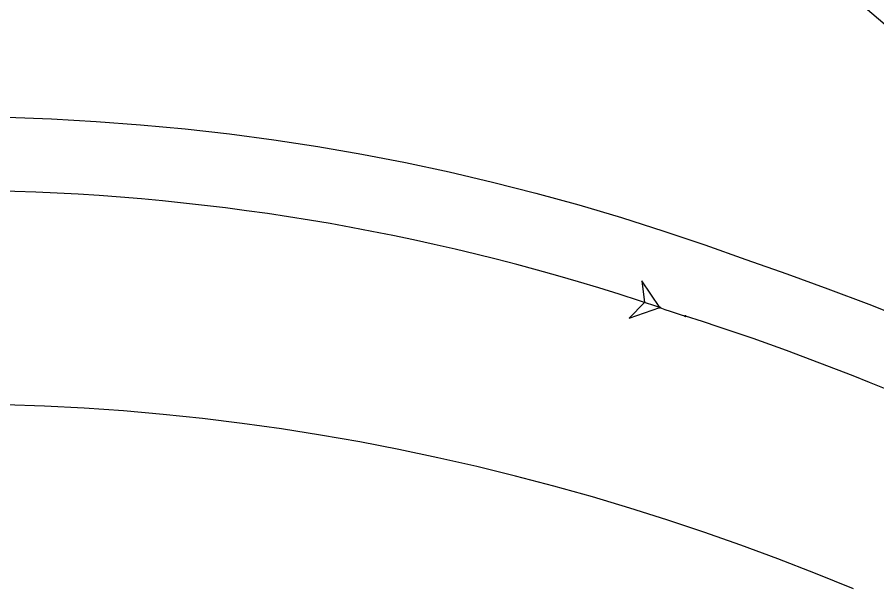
# Model space of a CAD drawing. Extents: x 973688 to 979179, y 703586 to 707602.
# Drawn here: x 974092.8 to 974145.9, y 707275.4 to 707310.5 of the extents above; entities that cross this region are included whole.
import ezdxf

# ---------------------------------------------------------------- set-up
doc = ezdxf.new("R2010")
doc.units = 0
doc.layers.add('0-NPLT', color=7, linetype='Continuous')
doc.layers.add('NO PLOT', color=7, linetype='Continuous')

msp = doc.modelspace()

# ---------------------------------------------------------------- linework, layer by layer
at = {"layer": '0-NPLT'}
for points in [[(974092.119, 707304.317), (974094.878, 707304.219), (974097.634, 707304.066), (974100.386, 707303.861), (974103.134, 707303.602), (974105.876, 707303.289), (974108.611, 707302.924), (974111.338, 707302.505), (974114.055, 707302.034), (974116.763, 707301.511), (974119.458, 707300.935), (974122.142, 707300.307), (974124.811, 707299.627), (974127.466, 707298.896), (974130.105, 707298.115), (974132.727, 707297.282), (974135.269, 707296.422), (974137.8, 707295.515), (974140.341, 707294.63), (974142.873, 707293.712), (974145.394, 707292.754), (974147.934, 707291.742)], [(974092.119, 707304.317), (974094.878, 707304.219), (974097.634, 707304.066), (974100.386, 707303.861), (974103.134, 707303.602), (974105.876, 707303.289), (974108.611, 707302.924), (974111.338, 707302.505), (974114.055, 707302.034), (974116.763, 707301.511), (974119.458, 707300.935), (974122.142, 707300.307), (974124.811, 707299.627), (974127.466, 707298.896), (974130.105, 707298.115), (974132.727, 707297.282), (974135.269, 707296.422), (974137.8, 707295.515), (974140.341, 707294.63), (974142.873, 707293.712), (974145.394, 707292.754), (974147.934, 707291.742)], [(974132.482, 707292.546), (974131.369, 707294.208), (974131.535, 707292.866), (974130.589, 707291.901), (974132.482, 707292.546)], [(974132.482, 707292.546), (974131.369, 707294.208), (974131.535, 707292.866), (974130.589, 707291.901), (974132.482, 707292.546)], [(974132.482, 707292.546), (974132.798, 707292.439), (974133.114, 707292.334), (974133.431, 707292.229), (974133.748, 707292.126), (974134.065, 707292.025)], [(974132.482, 707292.546), (974132.798, 707292.439), (974133.114, 707292.334), (974133.431, 707292.229), (974133.748, 707292.126), (974134.065, 707292.025)], [(974144.445, 707275.144), (974142.109, 707276.091), (974139.773, 707276.998), (974137.49, 707277.844), (974135.204, 707278.65), (974132.915, 707279.416), (974130.619, 707280.143), (974128.314, 707280.833), (974125.939, 707281.501), (974123.556, 707282.128), (974121.163, 707282.716), (974118.762, 707283.263), (974116.353, 707283.769), (974113.937, 707284.235), (974111.515, 707284.659), (974109.087, 707285.042), (974106.654, 707285.383), (974104.216, 707285.682), (974101.776, 707285.939), (974099.332, 707286.154), (974096.887, 707286.326), (974094.441, 707286.455), (974091.995, 707286.542)], [(974144.445, 707275.144), (974142.109, 707276.091), (974139.773, 707276.998), (974137.49, 707277.844), (974135.204, 707278.65), (974132.915, 707279.416), (974130.619, 707280.143), (974128.314, 707280.833), (974125.939, 707281.501), (974123.556, 707282.128), (974121.163, 707282.716), (974118.762, 707283.263), (974116.353, 707283.769), (974113.937, 707284.235), (974111.515, 707284.659), (974109.087, 707285.042), (974106.654, 707285.383), (974104.216, 707285.682), (974101.776, 707285.939), (974099.332, 707286.154), (974096.887, 707286.326), (974094.441, 707286.455), (974091.995, 707286.542)]]:
    msp.add_lwpolyline(points, dxfattribs=at)
msp.add_lwpolyline([(974132.482, 707292.546), (974131.369, 707294.208), (974131.535, 707292.866), (974130.589, 707291.901)], close=True, dxfattribs=at)
msp.add_lwpolyline([(974132.482, 707292.546), (974131.369, 707294.208), (974131.535, 707292.866), (974130.589, 707291.901)], close=True, dxfattribs=at)
for centre in [(974132.482, 707292.546), (974132.482, 707292.546), (974132.482, 707292.546), (974132.482, 707292.546), (974134.065, 707292.025), (974134.065, 707292.025), (974134.065, 707292.025), (974134.065, 707292.025)]:
    msp.add_circle(centre, 0.0417, dxfattribs=at)
for centre, radius, start, end in [((974088.418, 707162.242), 137.552, 71.31624, 106.27649), ((974088.418, 707162.242), 137.552, 71.31624, 106.27649), ((974082.791, 707131.948), 168.088, 48.27288, 72.23933), ((974082.791, 707131.948), 168.088, 48.27288, 72.23933)]:
    msp.add_arc(centre, radius, start, end, dxfattribs=at)
at = {"layer": 'NO PLOT'}
msp.add_lwpolyline([(974201.341, 707263.299), (974117.082, 707334.995), (974113.179, 707338.264), (974109.412, 707341.341), (974107.59, 707342.787), (974105.806, 707344.168), (974104.057, 707345.482), (974102.335, 707346.731), (974100.634, 707347.916), (974098.951, 707349.037), (974097.285, 707350.092), (974095.639, 707351.077), (974094.014, 707351.993), (974092.411, 707352.837)], dxfattribs=at)

doc.saveas('drawing.dxf')
